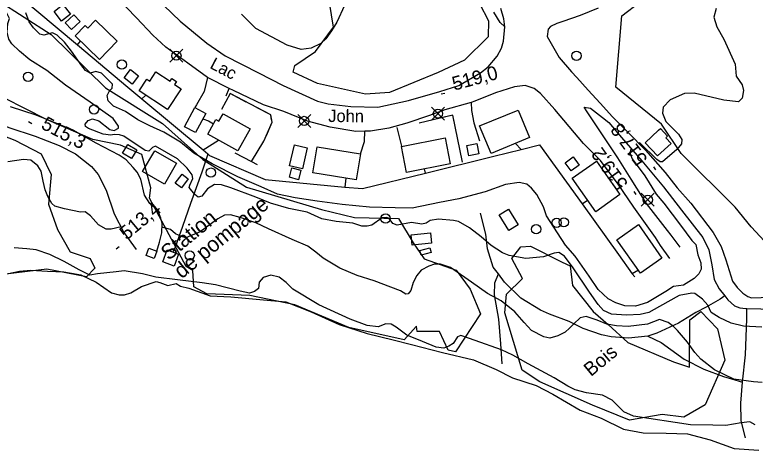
# Model space of a CAD drawing. Extents: x 347059 to 352153, y 6073752 to 6078601.
# Drawn here: x 350715.6 to 350955.9, y 6075883.1 to 6076024.5 of the extents above; entities that cross this region are included whole.
import ezdxf

# ---------------------------------------------------------------- set-up
doc = ezdxf.new("R2010")
doc.units = 0
for name, color, linetype in [('Level 1', 7, 'Continuous'), ('Level 19', 7, 'Continuous'), ('Level 2', 7, 'Continuous'), ('Level 21', 7, 'Continuous'), ('Level 22', 7, 'Continuous'), ('Level 3', 7, 'Continuous'), ('Level 31', 7, 'Continuous'), ('Level 36', 7, 'Continuous'), ('Level 37', 7, 'Continuous'), ('Level 4', 7, 'Continuous'), ('Level 44', 7, 'Continuous')]:
    doc.layers.add(name, color=color, linetype=linetype)

msp = doc.modelspace()

# ---------------------------------------------------------------- linework, layer by layer
at = {"layer": 'Level 1'}
for points in [[(350822.63, 6076027.58), (350820.13, 6076022.1), (350818.41, 6076019.29), (350816.5, 6076016.72), (350814.95, 6076015.26), (350811.74, 6076013.72), (350808.54, 6076013.26), (350804.04, 6076014.64), (350793.79, 6076020.08), (350789.17, 6076024.7)], [(350874.68, 6076020.62), (350873.17, 6076022), (350871.12, 6076025.42)]]:
    msp.add_lwpolyline(points, dxfattribs=at)
at = {"layer": 'Level 19'}
for points in [[(350603.82, 6076026.24), (350612.39, 6076023.38), (350623.65, 6076017.21), (350630.58, 6076014.34), (350641.2, 6076011), (350648.03, 6076009.09), (350659.39, 6076005.17), (350670.48, 6076000.96), (350680.3, 6075997.27), (350686.42, 6075996.13), (350696.07, 6075993.81), (350705.73, 6075991.03), (350713.67, 6075987.88), (350722.17, 6075985.06), (350729.99, 6075982.04), (350735.32, 6075979.42), (350740.46, 6075975.22), (350742.63, 6075972.61), (350745.2, 6075967.54), (350747.86, 6075959.93), (350751.02, 6075953.78), (350754.98, 6075948.3)], [(350778.16, 6076004.15), (350777.02, 6075999.59), (350774.55, 6075995.28), (350774.06, 6075994.41)], [(350784.21, 6075998.25), (350785.22, 6076000.57)], [(350761.74, 6075947.72), (350762.61, 6075950.68), (350763.35, 6075953.76), (350763.37, 6075956.71), (350763.04, 6075958.46), (350762, 6075960.97), (350759.47, 6075963.29), (350757.67, 6075965.91), (350756.5, 6075971.1), (350755.29, 6075973.46), (350753.99, 6075974.93), (350751.77, 6075977.43), (350749.5, 6075978.99), (350741.98, 6075982.88), (350734.51, 6075987.09), (350722.55, 6075991.92), (350714.16, 6075994.61)], [(350863.72, 6075996.08), (350863.82, 6075993.41), (350864.59, 6075989.43), (350866.44, 6075983.61)], [(350776.66, 6075990.78), (350778.43, 6075990.04), (350780.07, 6075989.11)], [(350827.81, 6075979.39), (350829.12, 6075983.39), (350829.19, 6075986.69)]]:
    msp.add_lwpolyline(points, dxfattribs=at)
at = {"layer": 'Level 2'}
for points in [[(350738.45, 6075988.97), (350739.41, 6075990.19), (350740.83, 6075990.73), (350742.81, 6075990.13), (350746.43, 6075987.31), (350747.84, 6075986.91), (350749.2, 6075987.66), (350749.26, 6075988.38), (350747.56, 6075990.83), (350740.08, 6075996.14), (350732.03, 6076001.63), (350726.02, 6076006.45), (350720.5, 6076009.94), (350717.08, 6076012.67), (350714.59, 6076015.12), (350713.61, 6076016.57), (350713.07, 6076018.93), (350713.35, 6076021.72), (350713.83, 6076023.35), (350712.64, 6076025.68)], [(350743.7, 6076005.62), (350741.94, 6076006.13), (350740.09, 6076005.63), (350738.57, 6076006.47), (350737.31, 6076007.95), (350733.99, 6076012.76), (350731.75, 6076015.69), (350729.39, 6076017.97), (350727.86, 6076018.67), (350725.05, 6076017.89), (350723.71, 6076018.22), (350721.63, 6076020.33), (350720.25, 6076022.25), (350719.18, 6076025.22)], [(350943.31, 6076026.59), (350942.53, 6076023.78), (350943.52, 6076020.61), (350945.74, 6076016.61), (350949.45, 6076008.54), (350949.81, 6076004.59), (350951.76, 6076001.81), (350952.13, 6075999.98), (350951.73, 6075997.5), (350950.49, 6075996.3), (350945.8, 6075996.83), (350936.13, 6075999.13), (350932.95, 6075998.95), (350928.28, 6075996.96), (350926.09, 6075994.55), (350925.8, 6075992.56), (350926.9, 6075989.88), (350931.06, 6075985.8), (350932.15, 6075984.05), (350932.04, 6075982.62), (350930.55, 6075980.8), (350925.87, 6075976.79)], [(350915.71, 6075980.96), (350915.56, 6075980.82), (350915.24, 6075979.74), (350916.02, 6075977.73), (350920.07, 6075972.22), (350923.81, 6075966.3), (350926.24, 6075963.3), (350931.68, 6075956.16), (350935.41, 6075951.18), (350936.67, 6075949.88), (350937.36, 6075946.6), (350938.26, 6075943.97), (350938.4, 6075941.94), (350937.64, 6075940.35), (350936.09, 6075938.89), (350932.63, 6075936.72), (350929.43, 6075936.25), (350926.94, 6075934.65), (350921, 6075931.03), (350917.04, 6075929.9), (350913.6, 6075930.04), (350910.65, 6075930.99), (350908.22, 6075932.27), (350904.93, 6075935.34), (350902.08, 6075939.61), (350897.53, 6075946.17), (350894.4, 6075949.67), (350891.75, 6075953.7), (350888.2, 6075959.24), (350887.19, 6075962.13), (350885.05, 6075966.2), (350883.33, 6075968.21), (350881.84, 6075969.48), (350879.36, 6075970.04), (350874.93, 6075969.46), (350868.27, 6075966.98), (350859.68, 6075964.72), (350853.48, 6075963.56), (350844.55, 6075961.69), (350839.09, 6075961.84), (350830.68, 6075962.01), (350821.81, 6075962.88), (350813.75, 6075964.03), (350806.61, 6075965.04), (350800.87, 6075966.3), (350795.56, 6075968.6), (350788.02, 6075971.95), (350779.61, 6075976.17), (350773.73, 6075979.6), (350769.38, 6075983.13), (350763.92, 6075986.38), (350759.46, 6075988.47), (350755.56, 6075990.38), (350751.5, 6075993.09), (350747.67, 6075994.91), (350745.92, 6075996.64), (350745.54, 6075998.33), (350746.3, 6075999.79), (350747.16, 6076000.65), (350747.25, 6076001.95), (350743.7, 6076005.62)], [(350921.39, 6075927.84), (350918.61, 6075927.2), (350914.19, 6075926.91), (350909.32, 6075927.3), (350906.68, 6075928.52), (350904.94, 6075930.39), (350902.14, 6075934.44), (350896.89, 6075942.3), (350894, 6075946.14), (350892.15, 6075947.37), (350890.68, 6075947.06), (350887.22, 6075945.96), (350881.48, 6075945.34), (350876.08, 6075946.36), (350873.9, 6075947.18), (350870.26, 6075949.64), (350866.93, 6075952.36), (350863.19, 6075955.34), (350859.59, 6075957.36), (350857.96, 6075957.71), (350853.16, 6075958.17), (350850.46, 6075957.73), (350849.09, 6075956.83), (350847.77, 6075956.51), (350844.35, 6075957.07), (350839.67, 6075956.15), (350838.34, 6075956.76), (350837.09, 6075958.38), (350836.39, 6075958.73), (350834.79, 6075958.57), (350831.45, 6075956.24), (350829.98, 6075955.92), (350828.25, 6075955.92), (350825.35, 6075956.8), (350819.91, 6075957.38), (350815.29, 6075958.26), (350810.53, 6075960.38), (350804.49, 6075961.66), (350798.62, 6075963.36), (350793.86, 6075965.34), (350785.7, 6075968.31), (350782.67, 6075969.35), (350780.36, 6075969.39), (350778.17, 6075968.05), (350776.33, 6075965.67), (350775.15, 6075965.33), (350774.05, 6075966.14), (350772.2, 6075968.46), (350772.4, 6075969.17), (350773.43, 6075971.39), (350773.15, 6075972.5), (350771.51, 6075974.73), (350768.35, 6075977.8), (350761.28, 6075981.84), (350760.3, 6075981.42), (350759.13, 6075980.28), (350757.92, 6075980.45), (350751.03, 6075985.06), (350749.55, 6075985.54), (350747.89, 6075985.6), (350746.72, 6075985.41), (350744.29, 6075985.75), (350739.51, 6075987.58), (350738.54, 6075988.24), (350738.45, 6075988.97)], [(350925.87, 6075976.79), (350925.08, 6075976.78), (350924.05, 6075977.51), (350918.49, 6075982.93), (350918.07, 6075982.85)], [(350728.6, 6075962.41), (350727.58, 6075963.29), (350726.3, 6075965.56), (350725.44, 6075967.66), (350724.79, 6075970.47), (350724.09, 6075973.78), (350723.06, 6075975.46), (350720.81, 6075977.31), (350718.36, 6075977.5), (350713.37, 6075976.75)], [(350750.06, 6075955.65), (350746.87, 6075954.85), (350745.21, 6075954.91), (350742.71, 6075956.27), (350740.17, 6075959.23), (350738.39, 6075960.53), (350736.93, 6075960.45), (350731.74, 6075961.53), (350728.6, 6075962.41)], [(350869, 6075934.03), (350863.86, 6075937.69), (350856.99, 6075942.44), (350853.75, 6075943.57), (350851.87, 6075943.58), (350849.94, 6075942.86), (350847.46, 6075941.54), (350846.1, 6075939.84), (350844.93, 6075937.62), (350844.15, 6075934.94), (350843.28, 6075933.92), (350842.47, 6075933.77), (350840.82, 6075934.92), (350837.66, 6075936.11), (350832.24, 6075938.07), (350826.73, 6075939.81), (350821.05, 6075942.22), (350815.73, 6075945.47), (350813.35, 6075947.47), (350810.74, 6075949.42), (350805.62, 6075951.5), (350797.92, 6075955.01), (350793.87, 6075956.93), (350788.79, 6075958.64), (350785.6, 6075959.55), (350783.64, 6075959.49), (350781.52, 6075958.21), (350775.71, 6075954.05), (350773.92, 6075953.33), (350771.07, 6075952.11), (350769.66, 6075952.51), (350767.7, 6075953.39), (350766.13, 6075954.75), (350763.36, 6075955.6)], [(350736.51, 6075941.65), (350731.63, 6075944.36), (350726.94, 6075946.7), (350722.48, 6075948.15), (350719.52, 6075948.46), (350715.34, 6075948.79)], [(350776.38, 6075937.43), (350768.41, 6075938.43), (350761.36, 6075939.29), (350757.09, 6075940.36), (350751.14, 6075941.34), (350748.44, 6075941.05), (350742.44, 6075940.37), (350739.94, 6075939.99), (350736.51, 6075941.65)], [(350833.5, 6075923.2), (350829.98, 6075923.56), (350824.42, 6075925.67), (350814.26, 6075930.33), (350805.8, 6075935.36), (350803.64, 6075937.56), (350801.38, 6075939.26), (350798.75, 6075939.98), (350796.23, 6075939.17), (350794.96, 6075937.68), (350794.66, 6075935.67), (350793.42, 6075934.61), (350791.72, 6075934.09), (350788.73, 6075934.77), (350780.69, 6075936.79), (350776.38, 6075937.43)], [(350958.18, 6075905.04), (350955.39, 6075905.34), (350948.96, 6075906.14), (350942.77, 6075909.16), (350938.34, 6075912.63), (350936.34, 6075914.81), (350933.99, 6075918.18), (350930.74, 6075921.98), (350929.42, 6075923.24), (350927.68, 6075924.61), (350924.87, 6075925.56), (350921.01, 6075923.99), (350914.68, 6075923.27), (350910.87, 6075923.5), (350907.74, 6075924.04), (350904.59, 6075925.38), (350901.07, 6075926.53), (350899.16, 6075926.11), (350897.11, 6075924.1), (350895.67, 6075922.7), (350894.2, 6075921.44), (350891.88, 6075920.26), (350889.22, 6075919.46), (350887.31, 6075919.97), (350883.28, 6075922.03), (350880.94, 6075924.61), (350877.87, 6075928.03), (350873.51, 6075931.57), (350869, 6075934.03)], [(350958.1, 6075923.09), (350952.14, 6075923.35), (350948.12, 6075924.33), (350944.23, 6075926.23), (350941.61, 6075927.88), (350940.58, 6075930.17), (350938.84, 6075932.21), (350936.38, 6075934), (350935.38, 6075934.08), (350931.22, 6075933.33), (350924.84, 6075929.73), (350921.39, 6075927.84)], [(350955.98, 6075891.31), (350954.17, 6075892.32), (350951.4, 6075891.96), (350946.36, 6075891.13), (350942.18, 6075891.18), (350934.97, 6075891.32), (350916.4, 6075894.11), (350913.26, 6075895.59), (350911.37, 6075897.48), (350909.49, 6075899.37), (350906.36, 6075900.99), (350901.14, 6075901.77), (350897.52, 6075902.71), (350895.15, 6075903.92), (350890.72, 6075906.59), (350882.24, 6075911.18), (350877.31, 6075913.97), (350873.54, 6075915.72), (350865.08, 6075918.71), (350860.43, 6075920.39), (350859.32, 6075919.97), (350857.85, 6075917.77), (350856.48, 6075916.87), (350854.91, 6075916.19), (350852.33, 6075916.55), (350847.91, 6075918.42), (350842.85, 6075920.42), (350839.42, 6075923.02), (350837.76, 6075924.02), (350836.03, 6075924.16), (350833.5, 6075923.2)]]:
    msp.add_lwpolyline(points, dxfattribs=at)
at = {"layer": 'Level 21'}
for points in [[(350928.19, 6075945.32), (350925.18, 6075949.59), (350923.59, 6075952.22), (350916.59, 6075962.03), (350911.4, 6075969.56), (350905.73, 6075977.21), (350900.2, 6075982.78), (350895.54, 6075988.23), (350890.94, 6075993.79), (350886.21, 6075998.96), (350884.17, 6076000.62), (350881.24, 6076001.54), (350877.78, 6076001.12), (350871.66, 6075999.16), (350864.97, 6075996.43), (350863.72, 6075996.08), (350855.15, 6075993.7), (350850.17, 6075991.79), (350842.81, 6075989.33), (350836.96, 6075987.74), (350831.04, 6075986.69), (350829.19, 6075986.69), (350826.27, 6075986.68), (350817.91, 6075988.02), (350810.59, 6075990), (350802.97, 6075993.16), (350796.36, 6075995.28), (350786.54, 6075999.9), (350785.22, 6076000.57), (350778.16, 6076004.15), (350771.78, 6076008.86), (350764.66, 6076014.02), (350760.41, 6076017.97), (350755.09, 6076023.57), (350748.56, 6076030.35)], [(350761.28, 6076030.31), (350769.22, 6076022.47), (350777.87, 6076015.37), (350783.9, 6076011.26), (350794.68, 6076005.64), (350802.67, 6076001.52), (350813.9, 6075996.43), (350817.29, 6075995.59), (350824.63, 6075994.75), (350833.41, 6075994.51), (350843.4, 6075996.7), (350853.6, 6075999.6), (350859.73, 6076001.56), (350866.75, 6076005.69), (350869.2, 6076007.59), (350872.22, 6076011.14), (350873.63, 6076013.67), (350874.21, 6076015.94), (350874.69, 6076020.67), (350874.36, 6076023.23), (350873.32, 6076026.55)], [(350904.99, 6076026.64), (350899.11, 6076024.29), (350893.48, 6076022.36), (350891.51, 6076021.68), (350889.5, 6076020.69), (350888.73, 6076019.82), (350888.39, 6076017.52), (350892.34, 6076010.64), (350896.31, 6076006.03), (350898.04, 6076004.14)], [(350898.04, 6076004.14), (350901.7, 6076000.09), (350905.61, 6075995.81), (350909.63, 6075991.4), (350914.65, 6075986.32), (350920.34, 6075980.53), (350926.7, 6075973.3), (350930.63, 6075968.28), (350935.01, 6075963.35), (350942.33, 6075953.87), (350944.91, 6075949.31), (350946.41, 6075944.89), (350948.53, 6075938.01), (350950.13, 6075935.99), (350951.94, 6075934.07), (350953.51, 6075932.99), (350954.73, 6075932.59), (350961.02, 6075932.83)], [(350931.63, 6075949.07), (350928.62, 6075952.9), (350927.44, 6075954.47), (350920.67, 6075963.28), (350915.67, 6075971.12), (350911.32, 6075978.08), (350907.22, 6075984.29), (350901.4, 6075993.03), (350900.45, 6075994.57), (350902.48, 6075994.25), (350906.38, 6075991.16), (350908.39, 6075989.55), (350912.49, 6075984.68), (350919.1, 6075977.05), (350926.18, 6075968.69), (350932.05, 6075961.05), (350938.91, 6075952.22), (350940.93, 6075948.16), (350941.86, 6075943.34), (350942.59, 6075938.58), (350944.27, 6075935.57), (350946.06, 6075933.24), (350947.06, 6075931.93), (350949.27, 6075929.97), (350951, 6075929.33), (350952.94, 6075929.15), (350953.23, 6075929.14), (350962.36, 6075928.94)]]:
    msp.add_lwpolyline(points, dxfattribs=at)
at = {"layer": 'Level 22'}
for points in [[(350946.06, 6075933.24), (350944.61, 6075932.19), (350939.97, 6075929.59), (350936.63, 6075927.78), (350931.05, 6075924.41), (350923.97, 6075921.13), (350921.1, 6075920.09), (350914.76, 6075919.52), (350909.2, 6075919.91), (350906.08, 6075920.6), (350900.07, 6075922.63), (350895.51, 6075924.88), (350889.12, 6075927.27), (350886.26, 6075928.55), (350879.85, 6075932.49), (350874.55, 6075937.72), (350872.56, 6075940.36), (350870.88, 6075942.59), (350869.06, 6075948.48), (350868.44, 6075953.27), (350866.8, 6075960.13)], [(350873.83, 6075911.18), (350873.37, 6075917.69), (350872.68, 6075925.65), (350871.34, 6075933.59), (350871.46, 6075937.5), (350872.56, 6075940.36)], [(350952.78, 6075887.15), (350951.34, 6075892.68), (350951.27, 6075898.37), (350951.79, 6075905.23), (350952.79, 6075914.04), (350953.2, 6075925.8), (350953.23, 6075929.14)], [(350921.1, 6075920.09), (350925.36, 6075918.1), (350928.53, 6075915.81), (350932.9, 6075912.71), (350939.24, 6075909.47), (350945.7, 6075907), (350948.28, 6075906.32), (350951.79, 6075905.23)]]:
    msp.add_lwpolyline(points, dxfattribs=at)
at = {"layer": 'Level 3'}
for p, q in [((350854.04, 6075998.81), (350855.2, 6075999.12)), ((350720.01, 6075989.83), (350721.07, 6075989.27)), ((350923.72, 6075974.17), (350923.01, 6075975.14)), ((350917.35, 6075966.13), (350916.65, 6075967.1)), ((350748.54, 6075948.46), (350749.46, 6075949.23))]:
    msp.add_line(p, q, dxfattribs=at)
at = {"layer": 'Level 31'}
for points in [[(350728.32, 6076025.66), (350731.17, 6076027.89), (350733.64, 6076024.72), (350730.79, 6076022.49), (350728.32, 6076025.66)], [(350736.78, 6076022.32), (350733.98, 6076019.76), (350731.97, 6076021.96), (350734.77, 6076024.52), (350736.78, 6076022.32)], [(350741.78, 6076022.76), (350748.82, 6076016), (350743.11, 6076010.07), (350735.19, 6076017.68), (350738.42, 6076021.05), (350739.31, 6076020.19), (350741.78, 6076022.76)], [(350755.79, 6076004.74), (350753.71, 6076002.03), (350751.04, 6076004.08), (350753.11, 6076006.79), (350755.79, 6076004.74)], [(350765.18, 6075993.78), (350756.01, 6075999.8), (350758.49, 6076003.58), (350759.37, 6076003.01), (350761.37, 6076006.06), (350766.05, 6076002.99), (350766.61, 6076003.84), (350768.09, 6076002.87), (350767.48, 6076001.94), (350769.62, 6076000.54), (350765.18, 6075993.78)], [(350770.72, 6075988.19), (350774.06, 6075994.41), (350777.59, 6075992.51), (350774.25, 6075986.3), (350770.72, 6075988.19)], [(350787.96, 6075980.33), (350778.21, 6075985.79), (350780.85, 6075990.5), (350781.82, 6075989.96), (350783.18, 6075992.38), (350791.96, 6075987.46), (350787.96, 6075980.33)], [(350866.49, 6075988.45), (350878.94, 6075993.61), (350882.66, 6075984.64), (350870.2, 6075979.48), (350866.49, 6075988.45)], [(350924.24, 6075978.67), (350920.23, 6075982.97), (350924.6, 6075987.03), (350925.16, 6075987.56), (350927.48, 6075985.07), (350926.94, 6075984.57), (350928.62, 6075982.76), (350924.24, 6075978.67)], [(350841.07, 6075981.79), (350855.25, 6075984.52), (350856.87, 6075976.08), (350842.69, 6075973.36), (350841.07, 6075981.79)], [(350750.57, 6075979.59), (350752.3, 6075982.45), (350755.23, 6075980.68), (350753.5, 6075977.82), (350750.57, 6075979.59)], [(350810.54, 6075981.35), (350808.98, 6075974.53), (350804.78, 6075975.49), (350806.35, 6075982.31), (350810.54, 6075981.35)], [(350865.6, 6075982.72), (350866.27, 6075979.4), (350862.98, 6075978.74), (350862.32, 6075982.06), (350865.6, 6075982.72)], [(350761.02, 6075980.4), (350768.07, 6075976.32), (350764.13, 6075969.52), (350757.08, 6075973.6), (350761.02, 6075980.4)], [(350813.77, 6075981.7), (350827.81, 6075979.39), (350826.42, 6075970.92), (350812.37, 6075973.23), (350813.77, 6075981.7)], [(350898.78, 6075975.72), (350896.2, 6075973.8), (350894.24, 6075976.43), (350896.81, 6075978.35), (350898.78, 6075975.72)], [(350807.68, 6075970.98), (350804.74, 6075971.74), (350805.55, 6075974.87), (350808.49, 6075974.11), (350807.68, 6075970.98)], [(350904.37, 6075976.99), (350912.03, 6075966.12), (350904.15, 6075960.56), (350896.49, 6075971.43), (350904.37, 6075976.99)], [(350767.68, 6075969.85), (350769.87, 6075972.8), (350771.89, 6075971.3), (350769.7, 6075968.35), (350767.68, 6075969.85)], [(350875.83, 6075961.4), (350878.97, 6075956.35), (350875.95, 6075954.46), (350872.8, 6075959.52), (350875.83, 6075961.4)], [(350918.01, 6075956.39), (350925.67, 6075945.53), (350918.7, 6075940.62), (350911.04, 6075951.47), (350918.01, 6075956.39)], [(350844.26, 6075953.02), (350850.51, 6075953.67), (350850.85, 6075950.39), (350844.6, 6075949.74), (350844.26, 6075953.02)], [(350759.09, 6075948.74), (350761.74, 6075947.72), (350760.84, 6075945.38), (350758.19, 6075946.4), (350759.09, 6075948.74)], [(350850.7, 6075947.37), (350847.51, 6075946.44), (350847.08, 6075947.92), (350850.27, 6075948.85), (350850.7, 6075947.37)], [(350765.04, 6075948.15), (350768.72, 6075946.79), (350767.27, 6075942.88), (350763.6, 6075944.24), (350765.04, 6075948.15)]]:
    msp.add_lwpolyline(points, dxfattribs=at)
at = {"layer": 'Level 36'}
for p, q in [((350770.15, 6076009.13), (350765.92, 6076013.36)), ((350765.92, 6076009.13), (350770.15, 6076013.36)), ((350855.06, 6075990.31), (350850.83, 6075994.54)), ((350850.83, 6075990.31), (350855.06, 6075994.54)), ((350811.64, 6075987.94), (350807.41, 6075992.17)), ((350807.41, 6075987.94), (350811.64, 6075992.17)), ((350923.19, 6075962.32), (350918.96, 6075966.55)), ((350918.96, 6075962.32), (350923.19, 6075966.55))]:
    msp.add_line(p, q, dxfattribs=at)
for points in [[(350716.17, 6076031.43), (350735.97, 6076014.8), (350752.26, 6076001.04), (350756.85, 6075997.22), (350776.7, 6075980.69), (350778.24, 6075979.32), (350778.74, 6075978.87), (350796.88, 6075971.04), (350822.71, 6075968.5), (350828.41, 6075968.1), (350848.94, 6075973.11), (350871.09, 6075978.65), (350879.91, 6075980.78), (350885.95, 6075982.3), (350899.78, 6075963.18), (350911.56, 6075946.7), (350916.05, 6075940.39), (350916.82, 6075939.46)], [(350735.97, 6076014.8), (350736.94, 6076015.99)], [(350758.11, 6075998.42), (350756.85, 6075997.22)], [(350776.7, 6075980.69), (350781.7, 6075983.84)], [(350878.09, 6075982.75), (350879.91, 6075980.78)], [(350778.27, 6075979.29), (350776.31, 6075973.42), (350772.65, 6075963.21), (350769.97, 6075955.81), (350767.6, 6075949.03), (350766.93, 6075947.45)], [(350848.94, 6075973.11), (350848.59, 6075974.49)], [(350823.03, 6075971.48), (350822.71, 6075968.5)], [(350899.78, 6075963.18), (350901.47, 6075964.36)], [(350918.05, 6075941.54), (350916.05, 6075940.39)]]:
    msp.add_lwpolyline(points, dxfattribs=at)
for centre in [(350768.04, 6076011.25), (350897.93, 6076011.23), (350750.33, 6076008.37), (350719.9, 6076004.4), (350741.31, 6075993.8), (350852.95, 6075992.43), (350809.53, 6075990.06), (350779.24, 6075973.28), (350921.08, 6075964.44), (350835.95, 6075958.34), (350891.47, 6075956.98), (350893.81, 6075957.13), (350884.83, 6075954.88), (350772.37, 6075946.37)]:
    msp.add_circle(centre, 1.5, dxfattribs=at)
at = {"layer": 'Level 37'}
for points in [[(350792.42, 6075976.91), (350796.46, 6075983.5), (350799.14, 6075989.62), (350798.65, 6075991.99), (350785.55, 6075998.95), (350782.68, 6075993.78)], [(350790.74, 6075996.19), (350785.55, 6075998.95), (350785.49, 6075998.84)], [(350798.86, 6075990.97), (350798.65, 6075991.99), (350794.27, 6075994.31)], [(350860.88, 6075976.68), (350857.82, 6075991.89), (350846.8, 6075989.35)], [(350858.43, 6075988.84), (350857.82, 6075991.89), (350855, 6075991.24)], [(350797.29, 6075985.38), (350799.14, 6075989.62), (350798.86, 6075990.97)], [(350841.24, 6075981.83), (350839.73, 6075987.88)], [(350787.03, 6075979.68), (350792.42, 6075976.91), (350794.3, 6075975.95)], [(350787.03, 6075979.68), (350792.42, 6075976.91), (350794.3, 6075975.95)]]:
    msp.add_lwpolyline(points, dxfattribs=at)
at = {"layer": 'Level 4'}
for points in [[(350710.99, 6075939.97), (350717.08, 6075941.27), (350720.84, 6075941.54), (350726.18, 6075941.26), (350731.49, 6075941.02), (350734.03, 6075940.58), (350737.02, 6075940.06), (350742.01, 6075937.67), (350747.02, 6075934.18), (350749.42, 6075933.55), (350751.22, 6075933.55), (350753.21, 6075934.23), (350756.72, 6075936.32), (350761.45, 6075937.86), (350762.69, 6075937.54), (350765.23, 6075936.65), (350768, 6075937.3), (350769.39, 6075936.43), (350772.07, 6075935.74), (350778.97, 6075933.22), (350785.66, 6075932.93), (350796.31, 6075931.96), (350803.57, 6075931.25), (350811.84, 6075928.08), (350820.87, 6075923.89), (350829.97, 6075920.97), (350838.42, 6075918.92), (350844.34, 6075917.4), (350854.41, 6075914.84), (350864.54, 6075912.48), (350871.86, 6075909.35), (350877.13, 6075906.61), (350884.83, 6075904.11), (350890.25, 6075901.28), (350899.09, 6075896.05), (350905.88, 6075893.46), (350913.19, 6075889.97), (350919.62, 6075888.73)], [(350919.62, 6075888.73), (350927.01, 6075888.67), (350933.97, 6075888.4), (350941.34, 6075886.46), (350949.09, 6075883.62), (350957.08, 6075883.1)]]:
    msp.add_lwpolyline(points, dxfattribs=at)
at = {"layer": 'Level 44'}
for points in [[(350813.15, 6076012.6), (350819.09, 6076020.54), (350817.12, 6076032.64)], [(350709.76, 6076029.53), (350727.34, 6076018.09), (350745.03, 6076000.76), (350763.55, 6075989.25), (350776.58, 6075977.52), (350790.79, 6075968.53), (350815.16, 6075961.31), (350825.84, 6075958.69), (350840.15, 6075958.36), (350844.89, 6075950.51), (350848.48, 6075945.28), (350858.9, 6075941.54), (350863.39, 6075935.41), (350866.72, 6075927.43), (350858.63, 6075915.01), (350856.23, 6075915.55), (350853.45, 6075921.61), (350846.19, 6075921.71), (350846.01, 6075923.36), (350841.93, 6075918.91), (350824.07, 6075922.92), (350806.52, 6075930.34), (350791.91, 6075933.31), (350777.96, 6075933.85), (350773.75, 6075936.2), (350773.42, 6075941.48), (350771.17, 6075942.75), (350759.3, 6075964.96), (350759.69, 6075968.28), (350756.77, 6075979.18), (350749.94, 6075982.18), (350740.95, 6075983.99), (350725.92, 6075990.53), (350712.24, 6075997.44)], [(350866.47, 6076028.2), (350869.37, 6076022.55), (350869.21, 6076017.34), (350861.59, 6076009.8), (350852.99, 6076005.78), (350837.17, 6075999.32), (350829.46, 6075998.72), (350813.89, 6076002.2), (350806, 6076005.94), (350806.52, 6076008.02), (350813.15, 6076012.6)], [(350949.47, 6075962.05), (350931.91, 6075979.49), (350925.56, 6075988.96), (350910.66, 6076001.03), (350912.65, 6076024.23), (350918.61, 6076028.78)], [(351054.97, 6076025.37), (351060.19, 6076019.82), (351067.87, 6076008.29), (351076.72, 6075995.36), (351084.45, 6075982.82), (351096.38, 6075967.44), (351101.42, 6075962.93), (351100.55, 6075959.85), (351096.91, 6075957.89), (351089.41, 6075957.98), (351081.51, 6075957.21), (351067.7, 6075955.49), (351053.27, 6075952.57), (351035.31, 6075949.73), (351012.45, 6075945.84), (350994.37, 6075941.74), (350980.56, 6075940.02), (350970.16, 6075938.87), (350954.6, 6075955.7), (350949.47, 6075962.05)], [(350701.3, 6075989.34), (350715.61, 6075983.85), (350724.11, 6075979.39), (350727.34, 6075972.62), (350726.47, 6075963.04), (350729.41, 6075954.83), (350733.57, 6075947.49), (350740, 6075945.34), (350741.52, 6075942.25), (350738.9, 6075939.46), (350726.02, 6075941.95), (350712.6, 6075940.23)], [(350895.84, 6075942.95), (350896.63, 6075936.6), (350903.34, 6075928.15), (350908.16, 6075923.95), (350914.54, 6075918.06), (350929.44, 6075911.8), (350934.58, 6075910.1), (350934.72, 6075925.43), (350938.31, 6075928.12), (350943.65, 6075922.57), (350946.03, 6075912.32), (350939.69, 6075897.81), (350932.8, 6075893.87), (350925.71, 6075894.68), (350915.1, 6075892.87), (350903.15, 6075897.72), (350885.98, 6075905.26), (350880.29, 6075909.05), (350874.68, 6075927.72), (350875.16, 6075933.8), (350880.36, 6075938.88), (350876.97, 6075945.32), (350879.86, 6075949.21), (350882.97, 6075949.42), (350893.31, 6075944.14), (350895.84, 6075942.95)]]:
    msp.add_lwpolyline(points, dxfattribs=at)

# ---------------------------------------------------------------- texts
at = {"layer": 'Level 21'}
for s, rotation, p in [('Lac', 332.1703, (350778.62, 6076007.36)), ('John', 359.555, (350817.32, 6075989.72))]:
    msp.add_text(s, height=4, rotation=rotation, dxfattribs=at).set_placement(p)
at = {"layer": 'Level 3'}
for s, rotation, p in [('519,0', 15.0289, (350858.23, 6075999.88)), ('515,3', 332.1945, (350723.82, 6075987.76)), ('517,8', 126.3094, (350921.2, 6075977.68)), ('519,2', 125.7095, (350914.86, 6075969.66)), ('513,4', 39.62, (350751.9, 6075951.18))]:
    msp.add_text(s, height=4.5, rotation=rotation, dxfattribs=at).set_placement(p)
at = {"layer": 'Level 31'}
for s, p in [('de pompage', (350769.75, 6075938.58)), ('Station', (350765.54, 6075944.54))]:
    msp.add_text(s, height=5, rotation=39.3712, dxfattribs=at).set_placement(p)
at = {"layer": 'Level 44'}
msp.add_text('Bois', height=4.5, rotation=39.568, dxfattribs=at).set_placement((350902.6, 6075906.84))

doc.saveas('drawing.dxf')
